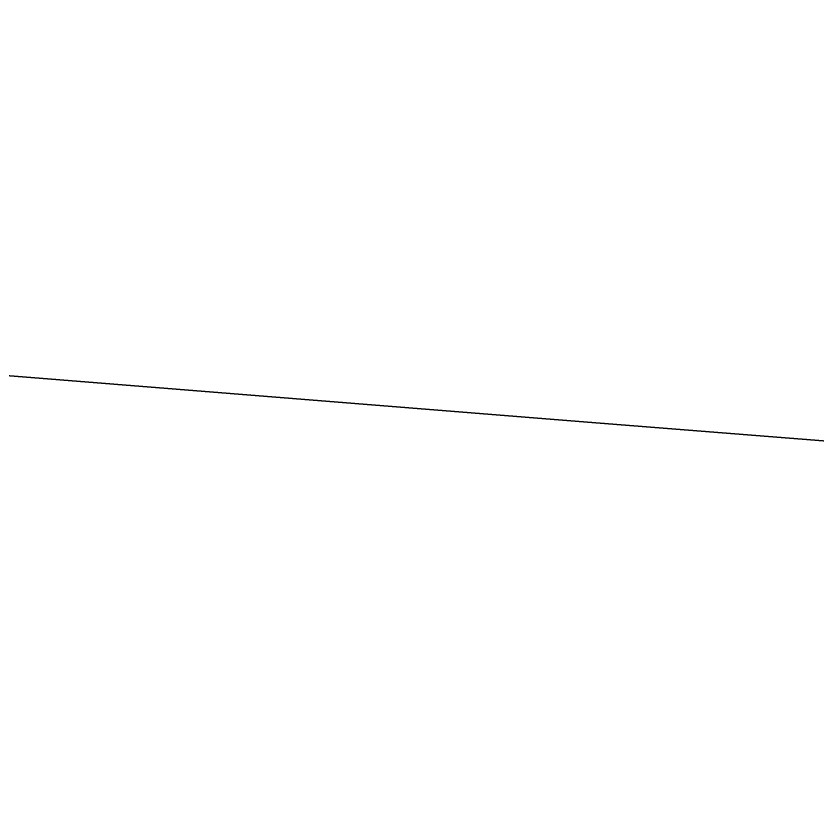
# Model space of a CAD drawing. Extents: x 1131015 to 1136271, y 133453 to 174329.
# Drawn here: x 1132355.424 to 1132356.87, y 158675.699 to 158677.11 of the extents above; entities that cross this region are included whole.
import ezdxf

# ---------------------------------------------------------------- set-up
doc = ezdxf.new("R2010")
doc.units = 0
doc.layers.add('DESIGN - EARTHWORK - Shapes', color=7, linetype='Continuous')
doc.layers.add('DESIGN - TYPICAL - Finished Grade and Subgrade', color=7, linetype='Continuous')

msp = doc.modelspace()

# ---------------------------------------------------------------- linework, layer by layer
at = {"layer": 'DESIGN - EARTHWORK - Shapes'}
for points in [[(1132332.4556, 158678.2977), (1132340.4556, 158677.6577), (1132348.4556, 158677.0177), (1132352.4556, 158676.6977), (1132356.4556, 158676.3777), (1132358.4556, 158676.2177), (1132361.3841, 158675.9834), (1132369.3252, 158673.9981), (1132373.3841, 158672.9834)], [(1132332.4556, 158678.2977), (1132340.4556, 158677.6577), (1132348.4556, 158677.0177), (1132352.4556, 158676.6977), (1132356.4556, 158676.3777), (1132358.4556, 158676.2177), (1132361.3841, 158675.9834), (1132369.3252, 158673.9981), (1132361.3841, 158674.6334), (1132358.4556, 158674.8677), (1132356.4556, 158675.0277), (1132352.4556, 158675.3477), (1132348.4556, 158675.6677), (1132340.4556, 158676.3077), (1132332.4556, 158676.9477)], [(1132332.4556, 158678.2977), (1132340.4556, 158677.6577), (1132348.4556, 158677.0177), (1132352.4556, 158676.6977), (1132356.4556, 158676.3777), (1132358.4556, 158676.2177), (1132361.3841, 158675.9834), (1132369.3252, 158673.9981), (1132373.3841, 158672.9834)], [(1132332.4556, 158678.2977), (1132340.4556, 158677.6577), (1132348.4556, 158677.0177), (1132352.4556, 158676.6977), (1132356.4556, 158676.3777), (1132358.4556, 158676.2177), (1132361.3841, 158675.9834), (1132369.3252, 158673.9981), (1132361.3841, 158674.6334), (1132358.4556, 158674.8677), (1132356.4556, 158675.0277), (1132352.4556, 158675.3477), (1132348.4556, 158675.6677), (1132340.4556, 158676.3077), (1132332.4556, 158676.9477)], [(1132373.3841, 158672.9834), (1132369.3252, 158673.9981), (1132361.3841, 158675.9834), (1132358.4556, 158676.2177), (1132356.4556, 158676.3777), (1132352.4556, 158676.6977), (1132348.4556, 158677.0177), (1132340.4556, 158677.6577), (1132332.4556, 158678.2977)], [(1132332.4556, 158678.2977), (1132340.4556, 158677.6577), (1132348.4556, 158677.0177), (1132352.4556, 158676.6977), (1132356.4556, 158676.3777), (1132358.4556, 158676.2177), (1132361.3841, 158675.9834), (1132369.3252, 158673.9981), (1132361.3841, 158674.6334), (1132358.4556, 158674.8677), (1132356.4556, 158675.0277), (1132352.4556, 158675.3477), (1132348.4556, 158675.6677), (1132340.4556, 158676.3077), (1132332.4556, 158676.9477)], [(1132332.4556, 158678.2977), (1132340.4556, 158677.6577), (1132348.4556, 158677.0177), (1132352.4556, 158676.6977), (1132356.4556, 158676.3777), (1132358.4556, 158676.2177), (1132361.3841, 158675.9834), (1132369.3252, 158673.9981), (1132373.3841, 158672.9834)], [(1132332.4556, 158678.2977), (1132340.4556, 158677.6577), (1132348.4556, 158677.0177), (1132352.4556, 158676.6977), (1132356.4556, 158676.3777), (1132358.4556, 158676.2177), (1132361.3841, 158675.9834), (1132369.3252, 158673.9981), (1132361.3841, 158674.6334), (1132358.4556, 158674.8677), (1132356.4556, 158675.0277), (1132352.4556, 158675.3477), (1132348.4556, 158675.6677), (1132340.4556, 158676.3077), (1132332.4556, 158676.9477)], [(1132332.4556, 158678.2977), (1132340.4556, 158677.6577), (1132348.4556, 158677.0177), (1132352.4556, 158676.6977), (1132356.4556, 158676.3777), (1132358.4556, 158676.2177), (1132361.3841, 158675.9834), (1132369.3252, 158673.9981), (1132373.3841, 158672.9834)], [(1132332.4556, 158678.2977), (1132340.4556, 158677.6577), (1132348.4556, 158677.0177), (1132352.4556, 158676.6977), (1132356.4556, 158676.3777), (1132358.4556, 158676.2177), (1132361.3841, 158675.9834), (1132369.3252, 158673.9981), (1132361.3841, 158674.6334), (1132358.4556, 158674.8677), (1132356.4556, 158675.0277), (1132352.4556, 158675.3477), (1132348.4556, 158675.6677), (1132340.4556, 158676.3077), (1132332.4556, 158676.9477)], [(1132332.4556, 158678.2977), (1132340.4556, 158677.6577), (1132348.4556, 158677.0177), (1132352.4556, 158676.6977), (1132356.4556, 158676.3777), (1132358.4556, 158676.2177), (1132361.3841, 158675.9834), (1132369.3252, 158673.9981), (1132373.3841, 158672.9834)], [(1132332.4556, 158678.2977), (1132340.4556, 158677.6577), (1132348.4556, 158677.0177), (1132352.4556, 158676.6977), (1132356.4556, 158676.3777), (1132358.4556, 158676.2177), (1132361.3841, 158675.9834), (1132369.3252, 158673.9981), (1132361.3841, 158674.6334), (1132358.4556, 158674.8677), (1132356.4556, 158675.0277), (1132352.4556, 158675.3477), (1132348.4556, 158675.6677), (1132340.4556, 158676.3077), (1132332.4556, 158676.9477)], [(1132332.4556, 158678.2977), (1132340.4556, 158677.6577), (1132348.4556, 158677.0177), (1132352.4556, 158676.6977), (1132356.4556, 158676.3777), (1132358.4556, 158676.2177), (1132361.3841, 158675.9834), (1132369.3252, 158673.9981), (1132373.3841, 158672.9834)], [(1132332.4556, 158678.2977), (1132340.4556, 158677.6577), (1132348.4556, 158677.0177), (1132352.4556, 158676.6977), (1132356.4556, 158676.3777), (1132358.4556, 158676.2177), (1132361.3841, 158675.9834), (1132369.3252, 158673.9981), (1132361.3841, 158674.6334), (1132358.4556, 158674.8677), (1132356.4556, 158675.0277), (1132352.4556, 158675.3477), (1132348.4556, 158675.6677), (1132340.4556, 158676.3077), (1132332.4556, 158676.9477)], [(1132332.4556, 158678.2977), (1132340.4556, 158677.6577), (1132348.4556, 158677.0177), (1132352.4556, 158676.6977), (1132356.4556, 158676.3777), (1132358.4556, 158676.2177), (1132361.3841, 158675.9834), (1132369.3252, 158673.9981), (1132373.3841, 158672.9834)], [(1132332.4556, 158678.2977), (1132340.4556, 158677.6577), (1132348.4556, 158677.0177), (1132352.4556, 158676.6977), (1132356.4556, 158676.3777), (1132358.4556, 158676.2177), (1132361.3841, 158675.9834), (1132369.3252, 158673.9981), (1132361.3841, 158674.6334), (1132358.4556, 158674.8677), (1132356.4556, 158675.0277), (1132352.4556, 158675.3477), (1132348.4556, 158675.6677), (1132340.4556, 158676.3077), (1132332.4556, 158676.9477)], [(1132332.4556, 158678.2977), (1132340.4556, 158677.6577), (1132348.4556, 158677.0177), (1132352.4556, 158676.6977), (1132356.4556, 158676.3777), (1132358.4556, 158676.2177), (1132361.3841, 158675.9834), (1132369.3252, 158673.9981), (1132373.3841, 158672.9834)], [(1132332.4556, 158678.2977), (1132340.4556, 158677.6577), (1132348.4556, 158677.0177), (1132352.4556, 158676.6977), (1132356.4556, 158676.3777), (1132358.4556, 158676.2177), (1132361.3841, 158675.9834), (1132369.3252, 158673.9981), (1132361.3841, 158674.6334), (1132358.4556, 158674.8677), (1132356.4556, 158675.0277), (1132352.4556, 158675.3477), (1132348.4556, 158675.6677), (1132340.4556, 158676.3077), (1132332.4556, 158676.9477)], [(1132332.4556, 158678.2977), (1132340.4556, 158677.6577), (1132348.4556, 158677.0177), (1132352.4556, 158676.6977), (1132356.4556, 158676.3777), (1132358.4556, 158676.2177), (1132361.3841, 158675.9834), (1132369.3252, 158673.9981), (1132373.3841, 158672.9834)], [(1132332.4556, 158678.2977), (1132340.4556, 158677.6577), (1132348.4556, 158677.0177), (1132352.4556, 158676.6977), (1132356.4556, 158676.3777), (1132358.4556, 158676.2177), (1132361.3841, 158675.9834), (1132369.3252, 158673.9981), (1132361.3841, 158674.6334), (1132358.4556, 158674.8677), (1132356.4556, 158675.0277), (1132352.4556, 158675.3477), (1132348.4556, 158675.6677), (1132340.4556, 158676.3077), (1132332.4556, 158676.9477)], [(1132332.4556, 158678.2977), (1132340.4556, 158677.6577), (1132348.4556, 158677.0177), (1132352.4556, 158676.6977), (1132356.4556, 158676.3777), (1132358.4556, 158676.2177), (1132361.3841, 158675.9834), (1132369.3252, 158673.9981), (1132373.3841, 158672.9834)], [(1132332.4556, 158678.2977), (1132340.4556, 158677.6577), (1132348.4556, 158677.0177), (1132352.4556, 158676.6977), (1132356.4556, 158676.3777), (1132358.4556, 158676.2177), (1132361.3841, 158675.9834), (1132369.3252, 158673.9981), (1132361.3841, 158674.6334), (1132358.4556, 158674.8677), (1132356.4556, 158675.0277), (1132352.4556, 158675.3477), (1132348.4556, 158675.6677), (1132340.4556, 158676.3077), (1132332.4556, 158676.9477)], [(1132332.4556, 158678.2977), (1132340.4556, 158677.6577), (1132348.4556, 158677.0177), (1132352.4556, 158676.6977), (1132356.4556, 158676.3777), (1132358.4556, 158676.2177), (1132361.3841, 158675.9834), (1132369.3252, 158673.9981), (1132361.3841, 158674.6334), (1132358.4556, 158674.8677), (1132356.4556, 158675.0277), (1132352.4556, 158675.3477), (1132348.4556, 158675.6677), (1132340.4556, 158676.3077), (1132332.4556, 158676.9477)], [(1132373.3841, 158672.9834), (1132369.3252, 158673.9981), (1132361.3841, 158675.9834), (1132358.4556, 158676.2177), (1132356.4556, 158676.3777), (1132352.4556, 158676.6977), (1132348.4556, 158677.0177), (1132340.4556, 158677.6577), (1132332.4556, 158678.2977)], [(1132332.4556, 158678.2977), (1132340.4556, 158677.6577), (1132348.4556, 158677.0177), (1132352.4556, 158676.6977), (1132356.4556, 158676.3777), (1132358.4556, 158676.2177), (1132361.3841, 158675.9834), (1132369.3252, 158673.9981), (1132373.3841, 158672.9834)], [(1132332.4556, 158678.2977), (1132340.4556, 158677.6577), (1132348.4556, 158677.0177), (1132352.4556, 158676.6977), (1132356.4556, 158676.3777), (1132358.4556, 158676.2177), (1132361.3841, 158675.9834), (1132369.3252, 158673.9981), (1132361.3841, 158674.6334), (1132358.4556, 158674.8677), (1132356.4556, 158675.0277), (1132352.4556, 158675.3477), (1132348.4556, 158675.6677), (1132340.4556, 158676.3077), (1132332.4556, 158676.9477)], [(1132332.4556, 158678.2977), (1132340.4556, 158677.6577), (1132348.4556, 158677.0177), (1132352.4556, 158676.6977), (1132356.4556, 158676.3777), (1132358.4556, 158676.2177), (1132361.3841, 158675.9834), (1132369.3252, 158673.9981), (1132373.3841, 158672.9834)], [(1132332.4556, 158678.2977), (1132340.4556, 158677.6577), (1132348.4556, 158677.0177), (1132352.4556, 158676.6977), (1132356.4556, 158676.3777), (1132358.4556, 158676.2177), (1132361.3841, 158675.9834), (1132369.3252, 158673.9981), (1132361.3841, 158674.6334), (1132358.4556, 158674.8677), (1132356.4556, 158675.0277), (1132352.4556, 158675.3477), (1132348.4556, 158675.6677), (1132340.4556, 158676.3077), (1132332.4556, 158676.9477)], [(1132332.4556, 158678.2977), (1132340.4556, 158677.6577), (1132348.4556, 158677.0177), (1132352.4556, 158676.6977), (1132356.4556, 158676.3777), (1132358.4556, 158676.2177), (1132361.3841, 158675.9834), (1132369.3252, 158673.9981), (1132373.3841, 158672.9834)], [(1132332.4556, 158678.2977), (1132340.4556, 158677.6577), (1132348.4556, 158677.0177), (1132352.4556, 158676.6977), (1132356.4556, 158676.3777), (1132358.4556, 158676.2177), (1132361.3841, 158675.9834), (1132369.3252, 158673.9981), (1132361.3841, 158674.6334), (1132358.4556, 158674.8677), (1132356.4556, 158675.0277), (1132352.4556, 158675.3477), (1132348.4556, 158675.6677), (1132340.4556, 158676.3077), (1132332.4556, 158676.9477)], [(1132332.4556, 158678.2977), (1132340.4556, 158677.6577), (1132348.4556, 158677.0177), (1132352.4556, 158676.6977), (1132356.4556, 158676.3777), (1132358.4556, 158676.2177), (1132361.3841, 158675.9834), (1132369.3252, 158673.9981), (1132373.3841, 158672.9834)], [(1132332.4556, 158678.2977), (1132340.4556, 158677.6577), (1132348.4556, 158677.0177), (1132352.4556, 158676.6977), (1132356.4556, 158676.3777), (1132358.4556, 158676.2177), (1132361.3841, 158675.9834), (1132369.3252, 158673.9981), (1132361.3841, 158674.6334), (1132358.4556, 158674.8677), (1132356.4556, 158675.0277), (1132352.4556, 158675.3477), (1132348.4556, 158675.6677), (1132340.4556, 158676.3077), (1132332.4556, 158676.9477)], [(1132332.4556, 158678.2977), (1132340.4556, 158677.6577), (1132348.4556, 158677.0177), (1132352.4556, 158676.6977), (1132356.4556, 158676.3777), (1132358.4556, 158676.2177), (1132361.3841, 158675.9834), (1132369.3252, 158673.9981), (1132373.3841, 158672.9834)], [(1132332.4556, 158678.2977), (1132340.4556, 158677.6577), (1132348.4556, 158677.0177), (1132352.4556, 158676.6977), (1132356.4556, 158676.3777), (1132358.4556, 158676.2177), (1132361.3841, 158675.9834), (1132369.3252, 158673.9981), (1132361.3841, 158674.6334), (1132358.4556, 158674.8677), (1132356.4556, 158675.0277), (1132352.4556, 158675.3477), (1132348.4556, 158675.6677), (1132340.4556, 158676.3077), (1132332.4556, 158676.9477)], [(1132373.3841, 158672.9834), (1132369.3252, 158673.9981), (1132361.3841, 158675.9834), (1132358.4556, 158676.2177), (1132356.4556, 158676.3777), (1132352.4556, 158676.6977), (1132348.4556, 158677.0177), (1132340.4556, 158677.6577), (1132332.4556, 158678.2977)], [(1132332.4556, 158676.9477), (1132340.4556, 158676.3077), (1132348.4556, 158675.6677), (1132352.4556, 158675.3477), (1132356.4556, 158675.0277), (1132358.4556, 158674.8677), (1132361.3841, 158674.6334), (1132369.3252, 158673.9981), (1132361.3841, 158675.9834), (1132358.4556, 158676.2177), (1132356.4556, 158676.3777), (1132352.4556, 158676.6977), (1132348.4556, 158677.0177), (1132340.4556, 158677.6577), (1132332.4556, 158678.2977)]]:
    msp.add_lwpolyline(points, dxfattribs=at)
at = {"layer": 'DESIGN - TYPICAL - Finished Grade and Subgrade'}
for p, q in [((1132352.4556, 158676.6977), (1132356.4556, 158676.3777)), ((1132356.4556, 158676.3777), (1132358.4556, 158676.2177))]:
    msp.add_line(p, q, dxfattribs=at)

doc.saveas('drawing.dxf')
